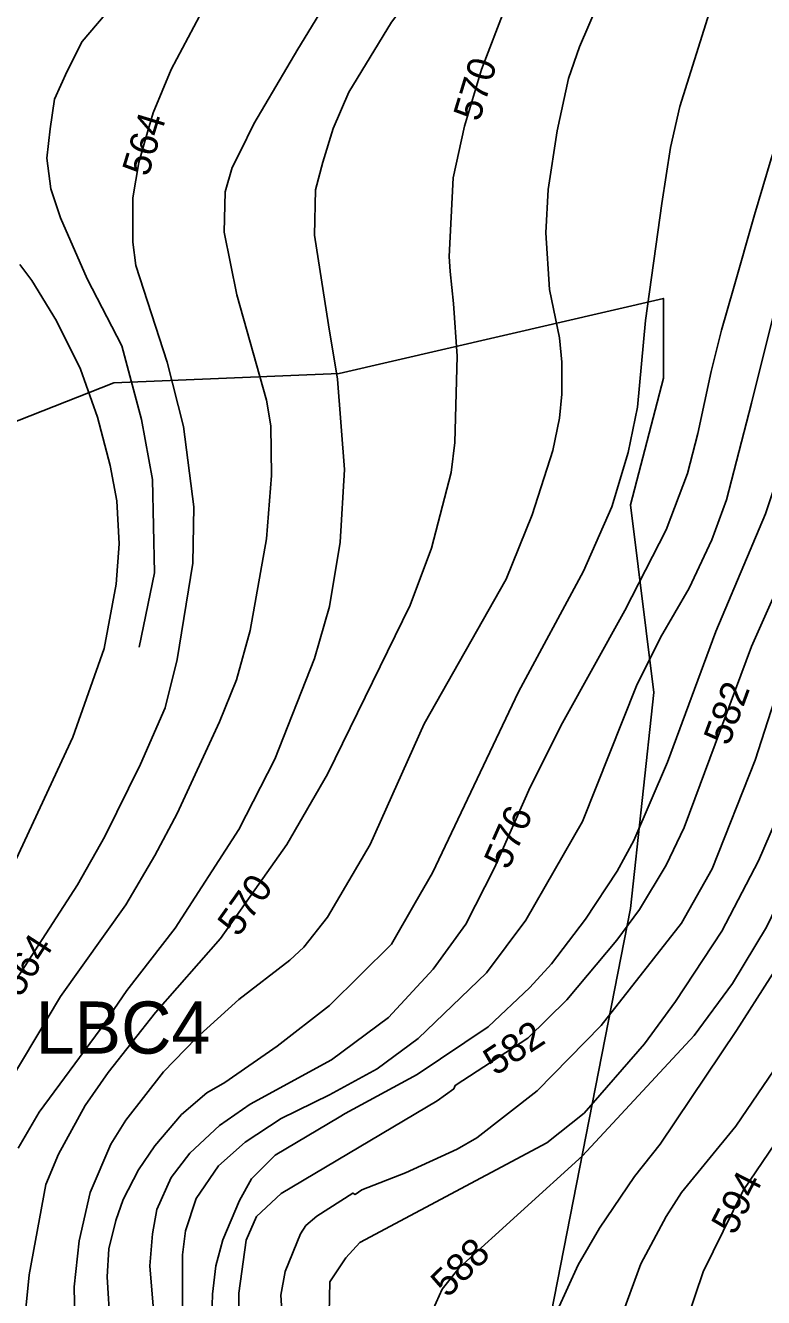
# Model space of a CAD drawing. Extents: x -709418 to -703832, y -1161719 to -1157826.
# Drawn here: x -708650.5 to -708438.3, y -1159682.6 to -1159316.6 of the extents above; entities that cross this region are included whole.
import ezdxf

# ---------------------------------------------------------------- set-up
doc = ezdxf.new("R2010")
doc.units = 0
for name, color, linetype in [('120_vrstevnice hlavní', 7, 'Continuous'), ('121_vrstevnice hlavní_popis', 7, 'Continuous'), ('122_vrstevnice základní', 7, 'Continuous'), ('124_vrstevnice doplňková', 7, 'Continuous'), ('609_LBC_stav', 7, 'Continuous'), ('610_LBC_stav_popis', 7, 'Continuous')]:
    doc.layers.add(name, color=color, linetype=linetype)

msp = doc.modelspace()

# ---------------------------------------------------------------- linework, layer by layer
at = {"layer": '120_vrstevnice hlavní'}
for points in [[(-708527.53, -1159360.45), (-708524.28, -1159345.54), (-708519.4, -1159329.21), (-708512.35, -1159311.03), (-708499.21, -1159283.03), (-708491.06, -1159263.03), (-708483.35, -1159247.03), (-708471.49, -1159220.17), (-708459.92, -1159197.88), (-708451.2, -1159183.02), (-708436.92, -1159160.74), (-708426.49, -1159142.17), (-708420.2, -1159127.31)], [(-708527.53, -1159360.45), (-708528.69, -1159383.06), (-708528.4, -1159387.4), (-708527.44, -1159396.57), (-708526.33, -1159411.68), (-708527.06, -1159436.56), (-708528.07, -1159445.23), (-708533.71, -1159466.93), (-708539.93, -1159483.42), (-708563.65, -1159532.02), (-708575.37, -1159552.27), (-708594.46, -1159579.32), (-708613.12, -1159600.58), (-708626.72, -1159617.8), (-708633.37, -1159627.34), (-708641.04, -1159641.37), (-708644.65, -1159650.05), (-708649.43, -1159676.09), (-708650.29, -1159684.77), (-708650.58, -1159697.78), (-708648.85, -1159734.52), (-708649.28, -1159755.35), (-708653.04, -1159775.89)], [(-708597.16, -1159697.97), (-708596.77, -1159681.58), (-708595.76, -1159673.48), (-708593.74, -1159665.96), (-708588.96, -1159654.68), (-708585.49, -1159648.46), (-708578.69, -1159641.61), (-708560.32, -1159630.67), (-708558.59, -1159629.66), (-708537.9, -1159618.37), (-708517.48, -1159604.66), (-708505.5, -1159593.35), (-708499.28, -1159586.55), (-708489.45, -1159573.68), (-708480.34, -1159559.94), (-708475.56, -1159551.11), (-708465.87, -1159528.55), (-708451.98, -1159490.94), (-708437.67, -1159457.09), (-708431.45, -1159438.29), (-708422.56, -1159403.8), (-708418.22, -1159388.25), (-708412.94, -1159374.47)], [(-708350.62, -1159382.09), (-708356.15, -1159390.68), (-708361.65, -1159401.13), (-708372.35, -1159429.57), (-708387.04, -1159475.61), (-708390.51, -1159484.29), (-708405.27, -1159527.68), (-708417.13, -1159558.06), (-708426.67, -1159575.41), (-708446.06, -1159605.79), (-708468.04, -1159638.48), (-708475.42, -1159647.74), (-708485.4, -1159662.63), (-708491.62, -1159673.19), (-708497.55, -1159686.21)]]:
    msp.add_lwpolyline(points, dxfattribs=at)
msp.add_open_spline([(-708527.53, -1159360.45), (-708527.53, -1159360.45)], degree=1, dxfattribs=at)
at = {"layer": '122_vrstevnice základní'}
for points in [[(-708467.47, -1159367.8), (-708465.02, -1159351.65), (-708462.35, -1159339.89), (-708453.28, -1159311.24), (-708445.63, -1159295.89), (-708431.35, -1159263.03), (-708425.92, -1159247.6), (-708423.77, -1159239.03), (-708415.77, -1159218.45), (-708399.49, -1159185.88), (-708383.56, -1159157.17), (-708372.34, -1159135.74), (-708364.2, -1159116.02)], [(-708458.63, -1159119.31), (-708465.06, -1159133.88), (-708480.21, -1159160.31), (-708498.06, -1159194.17), (-708516.21, -1159232.17), (-708524.78, -1159248.74), (-708533.64, -1159263.74), (-708548.07, -1159283.74), (-708572.15, -1159323.39), (-708584.85, -1159344.92), (-708588.75, -1159352.96)], [(-708616.09, -1159349.62), (-708613.83, -1159341.69), (-708608.62, -1159329.27), (-708600.48, -1159313.92), (-708591.64, -1159298.17), (-708580.64, -1159282.31), (-708570.21, -1159268.74), (-708560.64, -1159257.46), (-708552.64, -1159245.31), (-708533.21, -1159211.03), (-708501.21, -1159156.74), (-708493.92, -1159143.02), (-708487.06, -1159125.88)], [(-708565.03, -1159355.86), (-708562.06, -1159346.23), (-708557.5, -1159335.77), (-708545.21, -1159315.6), (-708526.64, -1159290.74), (-708517.35, -1159276.74), (-708510.49, -1159264.74), (-708500.78, -1159244.74), (-708486.78, -1159210.74), (-708472.63, -1159184.74), (-708459.92, -1159164.74), (-708449.78, -1159146.74), (-708439.77, -1159124.45)], [(-708393.34, -1159133.02), (-708399.06, -1159144.74), (-708416.49, -1159171.17), (-708441.35, -1159214.6), (-708454.63, -1159242.03), (-708473.21, -1159283.31), (-708481.35, -1159299.74), (-708491.2, -1159322.74), (-708494.33, -1159331.82), (-708497.58, -1159346.85), (-708500.22, -1159363.79)], [(-708347.91, -1159132.45), (-708353.2, -1159144.45), (-708365.34, -1159168.45), (-708382.34, -1159199.02), (-708385.2, -1159205.88), (-708400.77, -1159251.6), (-708417.63, -1159304.17), (-708431.22, -1159340.61), (-708436.04, -1159354.92), (-708440.9, -1159371.05)], [(-708616.09, -1159349.62), (-708617.95, -1159356.01), (-708619.68, -1159366.16), (-708619.68, -1159378.93), (-708618.76, -1159385.64), (-708609.79, -1159413.41), (-708605.02, -1159431.93), (-708602.13, -1159455.07), (-708602.42, -1159471.27), (-708606.9, -1159499.04), (-708610.37, -1159512.93), (-708617.46, -1159529.13), (-708627.73, -1159549.96), (-708635.54, -1159563.84), (-708654.78, -1159593.64)], [(-708654.92, -1159620.25), (-708640.46, -1159595.95), (-708621.65, -1159569.63), (-708613.26, -1159555.45), (-708606.9, -1159543.3), (-708594.75, -1159516.98), (-708589.83, -1159504.83), (-708585.93, -1159490.65), (-708581.15, -1159464.33), (-708579.71, -1159446.1), (-708579.99, -1159431.78), (-708581.15, -1159424.41), (-708589.69, -1159394.03), (-708593.37, -1159376.03), (-708593.08, -1159364.42), (-708591.06, -1159357.46), (-708588.75, -1159352.96)], [(-708565.03, -1159355.86), (-708567.06, -1159363.84), (-708567.35, -1159376.9), (-708563.36, -1159402.71), (-708560.76, -1159418.33), (-708558.73, -1159444.37), (-708560.03, -1159465.2), (-708563.07, -1159483.71), (-708567.41, -1159498.75), (-708578.84, -1159527.68), (-708589.11, -1159547.93), (-708607.48, -1159576.28), (-708621.36, -1159594.22), (-708629.03, -1159605.5), (-708646.53, -1159629.22), (-708652.61, -1159639.64)], [(-708636.26, -1159693.44), (-708636.55, -1159679.56), (-708635.1, -1159666.25), (-708631.92, -1159652.36), (-708625.99, -1159638.48), (-708621.65, -1159631.54), (-708610.81, -1159617.65), (-708601.4, -1159607.96), (-708589.11, -1159596.82), (-708574.5, -1159585.54), (-708570.45, -1159581.78), (-708563.65, -1159573.1), (-708551.36, -1159552.27), (-708535.88, -1159517.56), (-708512.3, -1159475.9), (-708504.78, -1159457.38), (-708498.85, -1159438.87), (-708496.97, -1159429.61), (-708496.25, -1159422.67), (-708496.25, -1159413.41), (-708496.97, -1159406.47), (-708499.86, -1159392.58), (-708500.84, -1159376.26), (-708500.22, -1159363.79)], [(-708467.47, -1159367.8), (-708472.21, -1159401.5), (-708474.55, -1159426.43), (-708477.15, -1159439.45), (-708481.93, -1159455.07), (-708490.03, -1159473.58), (-708508.69, -1159508.3), (-708533.42, -1159560.37), (-708538.48, -1159569.05), (-708545.28, -1159580.91), (-708563.07, -1159598.56), (-708578.11, -1159610.27), (-708593.16, -1159620.69), (-708598.36, -1159623.73), (-708605.6, -1159629.95), (-708613.26, -1159638.91), (-708618.04, -1159645.86), (-708622.38, -1159654.39), (-708624.55, -1159660.47), (-708626.57, -1159668.56), (-708627.01, -1159676.67), (-708626.14, -1159690.84)], [(-708613.55, -1159687.37), (-708614.71, -1159673.48), (-708613.99, -1159664.23), (-708612.69, -1159657.28), (-708608.64, -1159648.03), (-708603.28, -1159641.08), (-708594.75, -1159633.13), (-708585.93, -1159626.91), (-708562.49, -1159614.18), (-708546.15, -1159602.03), (-708533.28, -1159588.14), (-708523.87, -1159575.12), (-708515.63, -1159558.92), (-708505.36, -1159535.78), (-708496.1, -1159517.27), (-708478.17, -1159484.87), (-708466.31, -1159461.72), (-708460.09, -1159445.52), (-708457.19, -1159433.95), (-708453.28, -1159416.18), (-708450.38, -1159404.28), (-708446.92, -1159392.29), (-708440.9, -1159371.05)], [(-708425.49, -1159372.93), (-708430.71, -1159386.12), (-708435.63, -1159400.63), (-708441.72, -1159425.27), (-708448.95, -1159453.05), (-708453.14, -1159464.62), (-708459.65, -1159478.5), (-708467.9, -1159492.68), (-708474.84, -1159506.56), (-708490.32, -1159545.62), (-708506.66, -1159573.97), (-708517.94, -1159589.16), (-708537.61, -1159608.1), (-708549.33, -1159616.78), (-708563.07, -1159624.3), (-708576.96, -1159631.1), (-708587.37, -1159637.9), (-708595.04, -1159644.7), (-708601.4, -1159654.1), (-708604.44, -1159663.36), (-708605.31, -1159670.3), (-708605.31, -1159688.81)], [(-708589.11, -1159688.24), (-708589.11, -1159681.29), (-708587.09, -1159666.13), (-708584.07, -1159659.28), (-708577.01, -1159652.67), (-708532.12, -1159626.04), (-708527.35, -1159622.57), (-708526.91, -1159621.56), (-708506.08, -1159607.96), (-708494.8, -1159596.97), (-708480.48, -1159579.75), (-708473.97, -1159570.93), (-708466.31, -1159558.2), (-708461.1, -1159547.35), (-708441.72, -1159495.28), (-708425.52, -1159458.83), (-708422.48, -1159450.15), (-708408.15, -1159401.53), (-708401.79, -1159383.83), (-708398.64, -1159376.22)], [(-708372.23, -1159379.45), (-708375.82, -1159385.8), (-708385.07, -1159407.28), (-708403.53, -1159464.62), (-708407, -1159473.87), (-708416.26, -1159494.7), (-708424.94, -1159517.84), (-708432.75, -1159540.7), (-708439.69, -1159556.9), (-708450.25, -1159577.15), (-708463.56, -1159597.4), (-708472.53, -1159609.55), (-708489.88, -1159629.51), (-708500.59, -1159638.05), (-708554.39, -1159666.77), (-708558.43, -1159671.18), (-708562.97, -1159678.03), (-708563.22, -1159687.08)], [(-708362.3, -1159380.66), (-708367.43, -1159390.15), (-708372.06, -1159401.94), (-708383.71, -1159437.13), (-708391.23, -1159458.25), (-708395.28, -1159472.14), (-708409.89, -1159509.17), (-708416.55, -1159529.42), (-708425.66, -1159551.69), (-708437.38, -1159575.99), (-708447.21, -1159592.19), (-708458.21, -1159607.24), (-708490.32, -1159641.81), (-708525.75, -1159674.06), (-708530.67, -1159680.14), (-708533.28, -1159685.92)], [(-708655.64, -1159561.82), (-708636.84, -1159521.32), (-708627.87, -1159495.86), (-708624.4, -1159477.34), (-708623.53, -1159465.77), (-708624.26, -1159453.33), (-708626.14, -1159443.21), (-708629.75, -1159429.32), (-708634.67, -1159415.44), (-708641.61, -1159401.55), (-708648.7, -1159389.98), (-708652.17, -1159385.35)], [(-708479.47, -1159689.1), (-708473.54, -1159672.9), (-708466.31, -1159659.31), (-708461.82, -1159652.36), (-708446.2, -1159633.27), (-708435.21, -1159617.07), (-708424.07, -1159598.56), (-708417.13, -1159584.67), (-708409.32, -1159566.16), (-708400.64, -1159540.7), (-708393.4, -1159515.24), (-708374.74, -1159462.01), (-708360.36, -1159417.89), (-708354.86, -1159403.67), (-708349.66, -1159394.38), (-708342.31, -1159383.11)], [(-708334.19, -1159384.1), (-708340.24, -1159393.56), (-708348.21, -1159410.34), (-708362, -1159452.78), (-708386.9, -1159522.76), (-708394.42, -1159552.85), (-708404.4, -1159582.94), (-708414.96, -1159606.08), (-708431.16, -1159632.69), (-708444.17, -1159651.79), (-708455.6, -1159675.22), (-708460.37, -1159689.1)], [(-708430.58, -1159496.73), (-708440.7, -1159527.97), (-708453, -1159559.21), (-708461.82, -1159574.83), (-708484.96, -1159604.34), (-708503.33, -1159623.15), (-708520.69, -1159636.6), (-708526.33, -1159639.93), (-708541.23, -1159646.72), (-708553.82, -1159651.64), (-708555.7, -1159652.94), (-708556.35, -1159652.56), (-708566.69, -1159659.16), (-708569.87, -1159661.91), (-708571.46, -1159664.23), (-708575.85, -1159675.08), (-708577.11, -1159681.93), (-708576.61, -1159689.27)]]:
    msp.add_lwpolyline(points, dxfattribs=at)
for points in [[(-708616.09, -1159349.62), (-708616.09, -1159349.62)], [(-708588.75, -1159352.96), (-708588.75, -1159352.96)], [(-708565.03, -1159355.86), (-708565.03, -1159355.86)], [(-708500.22, -1159363.79), (-708500.22, -1159363.79)], [(-708467.47, -1159367.8), (-708467.47, -1159367.8)], [(-708440.9, -1159371.05), (-708440.9, -1159371.05)]]:
    msp.add_open_spline(points, degree=1, dxfattribs=at)
at = {"layer": '124_vrstevnice doplňková'}
for points in [[(-708643.39, -1159346.28), (-708642.16, -1159337.77), (-708638.5, -1159329.75), (-708634.21, -1159321.17), (-708623.21, -1159308.17), (-708606.5, -1159291.46), (-708590.35, -1159274.03)], [(-708643.39, -1159346.28), (-708644.35, -1159354.73), (-708643.19, -1159363.61), (-708640.46, -1159371.9), (-708632.72, -1159389.44), (-708622.78, -1159408.71), (-708617.13, -1159429.96), (-708613.95, -1159447.26), (-708613.4, -1159474.03), (-708617.82, -1159495.44)]]:
    msp.add_lwpolyline(points, dxfattribs=at)
msp.add_open_spline([(-708643.39, -1159346.28), (-708643.39, -1159346.28)], degree=1, dxfattribs=at)
at = {"layer": '609_LBC_stav'}
msp.add_lwpolyline([(-708714.45, -1159743.35), (-708658.04, -1159798.39), (-708548.12, -1159900.08), (-708538.67, -1159887.93), (-708476.53, -1159570.63), (-708469.78, -1159508.53), (-708476.53, -1159454.52), (-708467.08, -1159418.06), (-708467.08, -1159395.11), (-708560.28, -1159416.71), (-708625.12, -1159419.42), (-708727.77, -1159459.92), (-708773.68, -1159459.8), (-708776.69, -1159502.72), (-708757.49, -1159698.9), (-708714.45, -1159743.35)], dxfattribs=at)

# ---------------------------------------------------------------- texts
at = {"layer": '121_vrstevnice hlavní_popis'}
for s, rotation, p in [('570', 73.0592, (-708520.01, -1159344.51)), ('564', 73.0206, (-708615.23, -1159360.34)), ('582', 69.7434, (-708448.25, -1159524.12)), ('576', 66.3295, (-708511.64, -1159559.81)), ('570', 54.6559, (-708589.31, -1159579.13)), ('564', 57.099, (-708651.98, -1159596.49)), ('582', 33.3535, (-708515.39, -1159618.95)), ('594', 62.6786, (-708446.59, -1159664.94)), ('588', 44.4005, (-708529.15, -1159682.91))]:
    msp.add_text(s, height=8, rotation=rotation, dxfattribs=at).set_placement(p)
at = {"layer": '610_LBC_stav_popis'}
msp.add_text('LBC4', height=15, dxfattribs=at).set_placement((-708647.55, -1159612.41))

doc.saveas('drawing.dxf')
